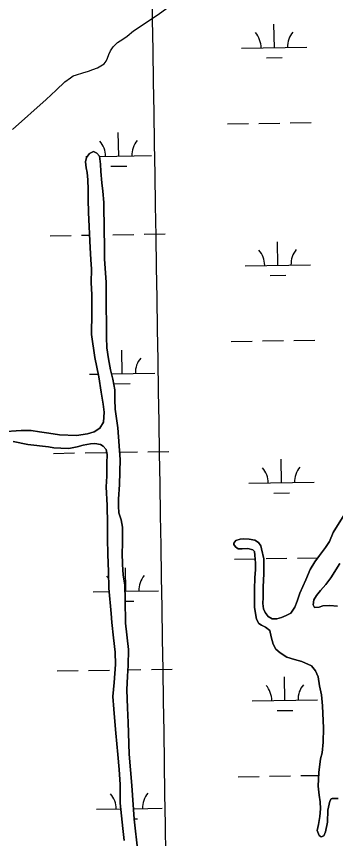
# Model space of a CAD drawing. Extents: x 3855477 to 3893699, y 299188 to 325115.
# Drawn here: x 3864621 to 3865109, y 316895 to 318152 of the extents above; entities that cross this region are included whole.
import ezdxf

# ---------------------------------------------------------------- set-up
doc = ezdxf.new("R2010")
doc.units = 0
for name, color, linetype in [('V-GRID-MAJR', 7, 'Continuous'), ('V-TOPO-SHOR', 7, 'Continuous'), ('V-WETL-SWMP', 7, 'Continuous')]:
    doc.layers.add(name, color=color, linetype=linetype)

msp = doc.modelspace()

# ---------------------------------------------------------------- linework, layer by layer
at = {"layer": 'V-GRID-MAJR'}
msp.add_spline([(3865044.1, 304703.3), (3864995.7, 307731.4), (3864898.7, 313791.5), (3864801.7, 319851.5), (3864753.2, 322883.5)], degree=3, dxfattribs=at)
at = {"layer": 'V-TOPO-SHOR'}
for points in [[(3864783.4, 318116.9), (3864790.2, 318121.8), (3864799.8, 318129.8), (3864837.4, 318154.6), (3864893.8, 318196.7), (3864903.9, 318204.2), (3864908.2, 318207.3), (3864916.8, 318211.7), (3864924.7, 318214.9)], [(3864614.9, 317979), (3864666.2, 318025.1), (3864681.5, 318039.3), (3864695.1, 318051.8), (3864703.6, 318058), (3864707.4, 318060.8), (3864712.5, 318062.5), (3864722.6, 318065.6), (3864731.1, 318068.3), (3864737.7, 318070.7), (3864744.7, 318073.4), (3864749.9, 318076.1), (3864755.1, 318079.4), (3864758.1, 318083.3), (3864760.2, 318088.1), (3864761.9, 318093.6), (3864764.5, 318099.3), (3864768.9, 318105.5), (3864775.3, 318111.8), (3864783.4, 318116.9)], [(3864750.2, 317577.6), (3864746.8, 317601), (3864740.8, 317630.4), (3864735.6, 317665.7), (3864736, 317698.9), (3864736.3, 317726.3), (3864735.3, 317744.9), (3864735.5, 317765.5), (3864734.8, 317780.1), (3864733.8, 317798), (3864730.8, 317851.9), (3864730.6, 317872.1), (3864730.4, 317887.1), (3864730.1, 317902.2), (3864729.1, 317913.3), (3864727.6, 317920.4), (3864726.5, 317929.5), (3864728.1, 317936.2), (3864732.5, 317942.5), (3864738.5, 317945.2), (3864744, 317942.8), (3864747.6, 317938.4), (3864749.4, 317926.1), (3864750.1, 317914.6), (3864751.5, 317897.6), (3864752.9, 317884.5), (3864754.3, 317867.5), (3864754.6, 317855.2), (3864754.8, 317835.4), (3864755, 317820.3), (3864755.3, 317805.7), (3864755.4, 317781.1), (3864758.2, 317745), (3864757.9, 317710.6), (3864758.7, 317679.7), (3864758.6, 317661.5), (3864759.2, 317645.2), (3864761.4, 317628.6), (3864764.8, 317611.5), (3864768.2, 317597.2), (3864771.2, 317580.9), (3864771.4, 317566.3), (3864771.7, 317551.6), (3864776.1, 317522.7), (3864779.6, 317474.7), (3864778.4, 317436.3), (3864777, 317414.1), (3864776.9, 317403.1), (3864777.6, 317392.8), (3864781, 317382.4), (3864782.9, 317370.9), (3864782.8, 317359.8), (3864783, 317345.6), (3864782.5, 317331.3), (3864783.1, 317314.7), (3864784.1, 317297.6), (3864786.3, 317283), (3864786.9, 317260), (3864787.7, 317224.3), (3864792.4, 317183.9), (3864791.8, 317159.7), (3864790.4, 317143.1), (3864789.4, 317122.5), (3864790.7, 317094.8), (3864791.7, 317072.2), (3864793.2, 317023.9), (3864797, 316976.3), (3864800.8, 316924.8), (3864806.3, 316874.8)], [(3864597.9, 317516.6), (3864628, 317518.7), (3864643.4, 317518.9), (3864656.1, 317516.8), (3864670.3, 317514.7), (3864686.9, 317512.1), (3864712.6, 317511.4), (3864729.7, 317513.6), (3864739.6, 317516.7), (3864748.4, 317522.2), (3864754, 317531.6), (3864755, 317546.7), (3864753.5, 317559.3), (3864750.2, 317577.6)], [(3864758.2, 317489.7), (3864753.5, 317494.9), (3864749.6, 317497.3), (3864740.5, 317499), (3864734.1, 317498.3), (3864723, 317496.4), (3864713.9, 317493.7), (3864700.8, 317491.5), (3864688.5, 317492), (3864678.2, 317492.5), (3864669.9, 317493.8), (3864638.3, 317497.3), (3864616.1, 317501.8)], [(3864785.7, 316891.8), (3864783.5, 316910.4), (3864779.5, 316949.3), (3864779.4, 316977.8), (3864778.1, 317000.8), (3864776, 317023.4), (3864774.5, 317039.6), (3864772.7, 317055.9), (3864771.3, 317074.1), (3864769.5, 317092.7), (3864768.2, 317112.2), (3864770, 317133.5), (3864772.2, 317161.2), (3864771.6, 317180.2), (3864769.1, 317201.7), (3864766.6, 317225.4), (3864765.9, 317238.9), (3864761.9, 317277.8), (3864761.4, 317303.1), (3864760.5, 317329.3), (3864760, 317353.8), (3864760.2, 317376), (3864759.3, 317404.1), (3864758, 317432.7), (3864759, 317448.9), (3864759.2, 317469.1), (3864759.3, 317482.2), (3864758.2, 317489.7)], [(3864998, 317280), (3864997.8, 317263.4), (3864997.4, 317254.3), (3864998.5, 317246.4), (3865000.8, 317240.8), (3865005.5, 317234.4), (3865011.8, 317230.8), (3865018.9, 317230.7), (3865026.1, 317233), (3865033.2, 317236.1), (3865040, 317239.6), (3865046.1, 317249), (3865049.7, 317258.1), (3865053.8, 317270), (3865063.1, 317290.5), (3865069.6, 317306.3), (3865076.9, 317318.1), (3865084.1, 317327.5), (3865093, 317340.1), (3865099.4, 317349.2), (3865104.7, 317363), (3865124, 317394.1)], [(3865103.3, 316956.3), (3865101.7, 316955.6), (3865099.7, 316952.4), (3865096.7, 316938.2), (3865096.2, 316920.3), (3865093.2, 316905.3), (3865090.4, 316899), (3865086.4, 316897.5), (3865083.7, 316899.5), (3865080.6, 316907.4), (3865082.3, 316916.5), (3865084.4, 316928.8), (3865085.7, 316940.3), (3865085, 316951), (3865083.5, 316961.3), (3865082.1, 316975.2), (3865083.1, 316995.8), (3865085.3, 317016.8), (3865088.1, 317026.2), (3865089.5, 317042.5), (3865090.1, 317063.9), (3865088.5, 317098), (3865087.1, 317114.6), (3865084, 317128.5), (3865081.8, 317142.4), (3865077.9, 317151.2), (3865071.7, 317159.2), (3865057.1, 317165.7), (3865046, 317168.6), (3865034.2, 317172.3), (3865023.9, 317178.7), (3865017.2, 317184.7), (3865013.4, 317192.3), (3865010.3, 317203.4), (3865008, 317213), (3865001.3, 317218.2), (3864995.4, 317221), (3864991.5, 317223.8), (3864988, 317230.2), (3864986.1, 317239.3), (3864984.6, 317248.9), (3864984.9, 317276.2), (3864985.1, 317293.7), (3864986, 317306.3), (3864986.1, 317316.2), (3864985.4, 317328.1), (3864984.7, 317333.7), (3864982, 317336.5), (3864974.4, 317338.2), (3864965.7, 317337.9), (3864959.8, 317337.9), (3864955.8, 317341.1), (3864953.1, 317344.3), (3864953.1, 317346.7), (3864956.3, 317350.6), (3864962.7, 317352.5), (3864967.5, 317353.3), (3864976.6, 317352.8), (3864985.3, 317351.1), (3864990.8, 317347.5), (3864994.3, 317342.7), (3864995.4, 317337.9), (3864998.9, 317322.8), (3864999, 317299.5), (3864998, 317280)], [(3865115.3, 317315.7), (3865101.2, 317293.6), (3865093.6, 317283.4), (3865085.5, 317274), (3865079.5, 317266.5), (3865075.5, 317260.2), (3865074.2, 317252.3), (3865076.2, 317248.3), (3865083.3, 317249), (3865088.9, 317250.6), (3865100, 317251.2), (3865111.5, 317250.3)], [(3865112.4, 316956.2), (3865103.3, 316956.3)]]:
    msp.add_lwpolyline(points, dxfattribs=at)
at = {"layer": 'V-WETL-SWMP'}
for p, q in [((3865015, 318104.1), (3865014.4, 318140.1)), ((3864965, 318103.3), (3865064.9, 318104.9)), ((3865003.2, 318088.5), (3865027.2, 318088.9)), ((3864943.4, 317987.5), (3864975.4, 317988)), ((3864991.4, 317988.3), (3865023.4, 317988.8)), ((3865039.4, 317989.1), (3865071.4, 317989.6)), ((3864777.2, 317938.4), (3864776.6, 317974.4)), ((3864727.2, 317937.6), (3864729.1, 317937.6)), ((3864747.6, 317937.9), (3864827.1, 317939.2)), ((3864765.4, 317922.7), (3864789.4, 317923.1)), ((3864672.3, 317816.6), (3864704.3, 317817.1)), ((3864720.3, 317817.4), (3864732.7, 317817.6)), ((3864768.3, 317818.1), (3864800.3, 317818.7)), ((3864816.3, 317818.9), (3864848.3, 317819.4)), ((3865020.4, 317771.5), (3865019.8, 317807.5)), ((3864970.4, 317770.7), (3865070.4, 317772.3)), ((3865008.6, 317755.9), (3865032.6, 317756.3)), ((3865044.8, 317656.4), (3865076.8, 317657)), ((3864948.9, 317654.9), (3864980.9, 317655.4)), ((3864996.9, 317655.7), (3865028.8, 317656.2)), ((3864782.6, 317605.7), (3864782, 317641.7)), ((3864766.2, 317605.5), (3864832.6, 317606.6)), ((3864732.6, 317604.9), (3864746, 317605.1)), ((3864770.8, 317590.1), (3864794.8, 317590.5)), ((3864677.7, 317483.9), (3864709.7, 317484.5)), ((3864725.7, 317484.7), (3864757.7, 317485.2)), ((3864778.8, 317485.6), (3864805.7, 317486)), ((3864821.7, 317486.3), (3864853.7, 317486.8)), ((3865025.8, 317438.9), (3865025.2, 317474.9)), ((3864975.8, 317438.1), (3865075.8, 317439.7)), ((3865014, 317423.2), (3865038, 317423.6)), ((3864954.3, 317322.3), (3864985.7, 317322.8)), ((3865002.3, 317323), (3865034.3, 317323.6)), ((3865050.3, 317323.8), (3865081.7, 317324.3)), ((3864788, 317273.1), (3864787.4, 317309.1)), ((3864738, 317272.3), (3864762.5, 317272.7)), ((3864786.6, 317273.1), (3864838, 317273.9)), ((3864786.9, 317257.7), (3864800.2, 317257.9)), ((3864827.1, 317153.7), (3864859.1, 317154.2)), ((3864683.1, 317151.3), (3864715.1, 317151.8)), ((3864731.1, 317152.1), (3864763.1, 317152.6)), ((3864791.2, 317153.1), (3864811.1, 317153.4)), ((3865031.2, 317106.2), (3865030.6, 317142.2)), ((3864981.2, 317105.4), (3865081.2, 317107.1)), ((3865019.5, 317090.6), (3865043.5, 317091)), ((3865007.7, 316990.4), (3865039.7, 316990.9)), ((3865055.7, 316991.2), (3865082.9, 316991.6)), ((3864959.7, 316989.6), (3864991.7, 316990.1)), ((3864743.4, 316939.7), (3864780.5, 316940.3)), ((3864799.7, 316940.6), (3864843.4, 316941.3)), ((3864781.7, 316924.9), (3864782, 316924.9)), ((3864800.8, 316925.2), (3864805.7, 316925.2))]:
    msp.add_line(p, q, dxfattribs=at)
for points in [[(3864775.3, 318111.8), (3864783.4, 318116.9), (3864790.2, 318121.8), (3864799.8, 318129.8), (3864837.4, 318154.6)], [(3864614.9, 317979), (3864666.2, 318025.1), (3864681.5, 318039.3), (3864695.1, 318051.8), (3864703.6, 318058), (3864707.4, 318060.8), (3864712.5, 318062.5), (3864722.6, 318065.6), (3864731.1, 318068.3), (3864737.7, 318070.7), (3864744.7, 318073.4), (3864749.9, 318076.1), (3864755.1, 318079.4), (3864758.1, 318083.3), (3864760.2, 318088.1), (3864761.9, 318093.6), (3864764.5, 318099.3), (3864768.9, 318105.5), (3864775.3, 318111.8)], [(3864806.3, 316874.8), (3864800.8, 316924.8), (3864797, 316976.3), (3864793.2, 317023.9), (3864791.7, 317072.2), (3864790.7, 317094.8), (3864789.4, 317122.5), (3864790.4, 317143.1), (3864791.8, 317159.7), (3864792.4, 317183.9), (3864787.7, 317224.3), (3864786.9, 317260), (3864786.3, 317283), (3864784.1, 317297.6), (3864783.1, 317314.7), (3864782.5, 317331.3), (3864783, 317345.6), (3864782.8, 317359.8), (3864782.9, 317370.9), (3864781, 317382.4), (3864777.6, 317392.8), (3864776.9, 317403.1), (3864777, 317414.1), (3864778.4, 317436.3), (3864779.6, 317474.7), (3864776.1, 317522.7), (3864771.7, 317551.6), (3864771.4, 317566.3), (3864771.2, 317580.9), (3864768.2, 317597.2), (3864764.8, 317611.5), (3864761.4, 317628.6), (3864759.2, 317645.2), (3864758.6, 317661.5), (3864758.7, 317679.7), (3864757.9, 317710.6), (3864758.2, 317745), (3864755.4, 317781.1), (3864755.3, 317805.7), (3864755, 317820.3), (3864754.8, 317835.4), (3864754.6, 317855.2), (3864754.3, 317867.5), (3864752.9, 317884.5), (3864751.5, 317897.6), (3864750.1, 317914.6), (3864749.4, 317926.1), (3864747.6, 317938.4), (3864744, 317942.8), (3864738.5, 317945.2), (3864732.5, 317942.5), (3864728.1, 317936.2), (3864726.5, 317929.5), (3864727.6, 317920.4), (3864729.1, 317913.3), (3864730.1, 317902.2), (3864730.4, 317887.1), (3864730.6, 317872.1), (3864730.8, 317851.9), (3864733.8, 317798), (3864734.8, 317780.1), (3864735.5, 317765.5), (3864735.3, 317744.9), (3864736.3, 317726.3), (3864736, 317698.9), (3864735.6, 317665.7), (3864740.8, 317630.4), (3864746.8, 317601), (3864750.2, 317577.6), (3864753.5, 317559.3), (3864755, 317546.7), (3864754, 317531.6), (3864748.4, 317522.2), (3864739.6, 317516.7), (3864729.7, 317513.6), (3864712.6, 317511.4), (3864686.9, 317512.1), (3864670.3, 317514.7), (3864656.1, 317516.8), (3864643.4, 317518.9), (3864628, 317518.7), (3864597.9, 317516.6)], [(3864616.1, 317501.8), (3864638.3, 317497.3), (3864669.9, 317493.8), (3864678.2, 317492.5), (3864688.5, 317492), (3864700.8, 317491.5), (3864713.9, 317493.7), (3864723, 317496.4), (3864734.1, 317498.3), (3864740.5, 317499), (3864749.6, 317497.3), (3864753.5, 317494.9), (3864758.2, 317489.7), (3864759.3, 317482.2), (3864759.2, 317469.1), (3864759, 317448.9), (3864758, 317432.7), (3864759.3, 317404.1), (3864760.2, 317376), (3864760, 317353.8), (3864760.5, 317329.3), (3864761.4, 317303.1), (3864761.9, 317277.8), (3864765.9, 317238.9), (3864766.6, 317225.4), (3864769.1, 317201.7), (3864771.6, 317180.2), (3864772.2, 317161.2), (3864770, 317133.5), (3864768.2, 317112.2), (3864769.5, 317092.7), (3864771.3, 317074.1), (3864772.7, 317055.9), (3864774.5, 317039.6), (3864776, 317023.4), (3864778.1, 317000.8), (3864779.4, 316977.8), (3864779.5, 316949.3), (3864783.5, 316910.4), (3864785.7, 316891.8)], [(3865124, 317394.1), (3865104.7, 317363), (3865099.4, 317349.2), (3865093, 317340.1), (3865084.1, 317327.5), (3865076.9, 317318.1), (3865069.6, 317306.3), (3865063.1, 317290.5), (3865053.8, 317270), (3865049.7, 317258.1), (3865046.1, 317249), (3865040, 317239.6), (3865033.2, 317236.1), (3865026.1, 317233), (3865018.9, 317230.7), (3865011.8, 317230.8), (3865005.5, 317234.4), (3865000.8, 317240.8), (3864998.5, 317246.4), (3864997.4, 317254.3), (3864997.8, 317263.4), (3864998, 317280), (3864999, 317299.5), (3864998.9, 317322.8), (3864995.4, 317337.9), (3864994.3, 317342.7), (3864990.8, 317347.5), (3864985.3, 317351.1), (3864976.6, 317352.8), (3864967.5, 317353.3), (3864962.7, 317352.5), (3864956.3, 317350.6), (3864953.1, 317346.7), (3864953.1, 317344.3), (3864955.8, 317341.1), (3864959.8, 317337.9), (3864965.7, 317337.9), (3864974.4, 317338.2), (3864982, 317336.5), (3864984.7, 317333.7), (3864985.4, 317328.1), (3864986.1, 317316.2), (3864986, 317306.3), (3864985.1, 317293.7), (3864984.9, 317276.2), (3864984.6, 317248.9), (3864986.1, 317239.3), (3864988, 317230.2), (3864991.5, 317223.8), (3864995.4, 317221), (3865001.3, 317218.2), (3865008, 317213), (3865010.3, 317203.4), (3865013.4, 317192.3), (3865017.2, 317184.7), (3865023.9, 317178.7), (3865034.2, 317172.3), (3865046, 317168.6), (3865057.1, 317165.7), (3865071.7, 317159.2), (3865077.9, 317151.2), (3865081.8, 317142.4), (3865084, 317128.5), (3865087.1, 317114.6), (3865088.5, 317098), (3865090.1, 317063.9), (3865089.5, 317042.5), (3865088.1, 317026.2), (3865085.3, 317016.8), (3865083.1, 316995.8), (3865082.1, 316975.2), (3865083.5, 316961.3), (3865085, 316951), (3865085.7, 316940.3), (3865084.4, 316928.8), (3865082.3, 316916.5), (3865080.6, 316907.4), (3865083.7, 316899.5), (3865086.4, 316897.5), (3865090.4, 316899), (3865093.2, 316905.3), (3865096.2, 316920.3), (3865096.7, 316938.2), (3865099.7, 316952.4), (3865101.7, 316955.6), (3865103.3, 316956.3), (3865112.4, 316956.2)], [(3865111.5, 317250.3), (3865100, 317251.2), (3865088.9, 317250.6), (3865083.3, 317249), (3865076.2, 317248.3), (3865074.2, 317252.3), (3865075.5, 317260.2), (3865079.5, 317266.5), (3865085.5, 317274), (3865093.6, 317283.4), (3865101.2, 317293.6), (3865115.3, 317315.7)]]:
    msp.add_lwpolyline(points, dxfattribs=at)
for centre, start, end in [((3864959.7, 318103.7), 0.1615, 41.7052), ((3865070.2, 318105.5), 140.1615, 181.7052), ((3864721.9, 317937.9), 0.1615, 41.7052), ((3864832.4, 317939.7), 140.1615, 181.7052), ((3865075.6, 317772.9), 140.1615, 181.7052), ((3864965.1, 317771.1), 0.1615, 41.7052), ((3864837.8, 317607.1), 140.1615, 181.7052), ((3864970.6, 317438.4), 0.1615, 41.7052), ((3865081, 317440.2), 140.1615, 181.7052), ((3864732.7, 317272.7), 34.9857, 41.7052), ((3864843.2, 317274.5), 140.1615, 181.7052), ((3864976, 317105.8), 0.1615, 41.7052), ((3865086.4, 317107.6), 140.1615, 181.7052), ((3864738.2, 316940.1), 0.1615, 41.7052), ((3864848.6, 316941.9), 140.1615, 181.7052)]:
    msp.add_arc(centre, 35.2, start, end, dxfattribs=at)

doc.saveas('drawing.dxf')
